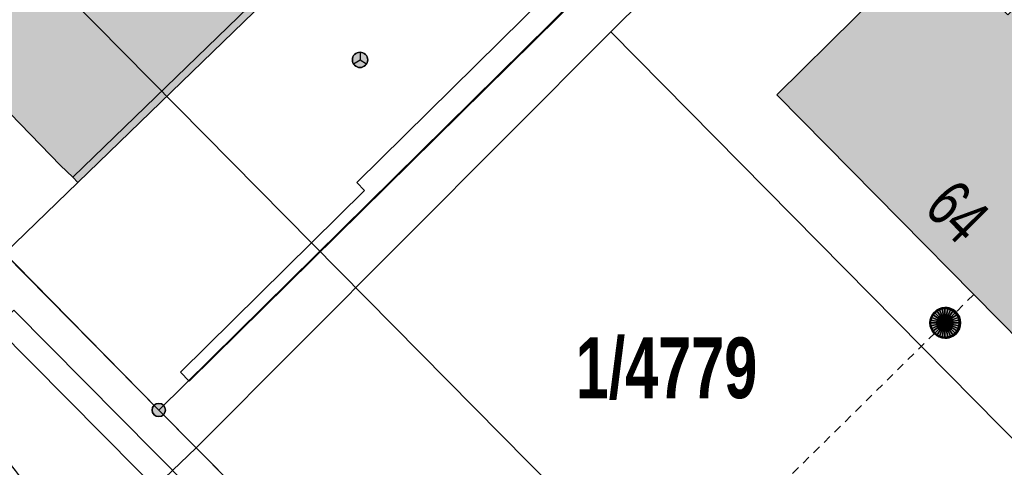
# Model space of a CAD drawing. Header units: metres. Extents: x 2695560 to 2696939, y 1260491 to 1262050.
# Tile 398 of 656: x 2695908 to 2695932, y 1261086 to 1261097. Entities that reach past the tile are written whole.
import ezdxf

# ---------------------------------------------------------------- set-up
doc = ezdxf.new("R2010")
doc.units = ezdxf.units.M
doc.linetypes.add('AUSGEZOGEN', pattern=[0])
doc.linetypes.add('VERDECKT2_S2', pattern=[0.36, 0.2, -0.16])
for name, color, linetype in [('XR$1$AV_Flächen (EO)', 7, 'AUSGEZOGEN'), ('XR$1$AV_Gebäudeflächen (BB)', 7, 'AUSGEZOGEN'), ('XR$1$AV_Gebäudeflächen ut.', 7, 'AUSGEZOGEN'), ('XR$1$AV_Grenzpunkte', 7, 'AUSGEZOGEN'), ('XR$1$AV_Grundstück-Nr.', 7, 'AUSGEZOGEN'), ('XR$1$AV_Haus-Nr.', 7, 'AUSGEZOGEN'), ('XR$1$AV_Linien (BB)', 7, 'AUSGEZOGEN'), ('XR$1$AW_LK_Schachtdeckel', 24, 'AUSGEZOGEN'), ('XR$1$Liegenschaftsgrenzen', 7, 'AUSGEZOGEN'), ('XR$1$PFAV', 255, 'AUSGEZOGEN'), ('XR$1$PFAW', 255, 'AUSGEZOGEN'), ('XR$1$RP_Abstandslinie', 7, 'AUSGEZOGEN')]:
    doc.layers.add(name, color=color, linetype=linetype)
for name, color, linetype, lineweight in [('XR$2$ABW-Linie-R-ungenau', 4, 'VERDECKT2_S2', 18), ('XR$2$ABW-Punkt', 6, 'AUSGEZOGEN', 18), ('XR$2$ELE-Flaeche-oberirdisch', 1, 'AUSGEZOGEN', 18), ('XR$2$KOM-Linie-U-genau', 91, 'AUSGEZOGEN', 18)]:
    doc.layers.add(name, color=color, linetype=linetype, lineweight=lineweight)
doc.styles.add('ARIAL', font='arial.ttf')

# ---------------------------------------------------------------- blocks, each defined once
blk = doc.blocks.new('COMPLEXOBJECT_661')
at = {"layer": 'XR$1$AV_Linien (BB)', "color": 7, "linetype": 'AUSGEZOGEN', "transparency": 33554687}
blk.add_line((5901.462, 11090.9), (5904.982, 11087.344), dxfattribs=at)
for centre, radius, start, end in [((5893.313, 11075.02), 16.972, 37.9021, 46.5641), ((5893.257, 11074.976), 17.043, 27.2238, 37.9015)]:
    blk.add_arc(centre, radius, start, end, dxfattribs=at)
blk = doc.blocks.new('BAV15')
at = {"layer": 'XR$1$PFAV', "transparency": 33554687}
blk.add_hatch(color=7, dxfattribs=at).paths.add_polyline_path([(0.5, 0), (0.49, 0.101), (0.459, 0.197), (0.41, 0.286), (0.344, 0.362), (0.264, 0.424), (0.174, 0.469), (0.076, 0.494), (-0.025, 0.499), (-0.125, 0.484), (-0.22, 0.449), (-0.306, 0.395), (-0.379, 0.326), (-0.437, 0.243), (-0.477, 0.15), (-0.497, 0.051), (-0.497, -0.051), (-0.477, -0.15), (-0.437, -0.243), (-0.379, -0.326), (-0.306, -0.395), (-0.22, -0.449), (-0.125, -0.484), (-0.025, -0.499), (0.076, -0.494), (0.174, -0.469), (0.264, -0.424), (0.344, -0.362), (0.41, -0.286), (0.459, -0.197), (0.49, -0.101)])
at = {"color": 7, "transparency": 33554687}
for start, end in [(90, 270), (270, 90)]:
    blk.add_arc((0, 0), 0.5, start, end, dxfattribs=at)
at = {"layer": 'XR$1$PFAV', "transparency": 33554687}
blk.add_circle((0, 0), 0.5, dxfattribs=at)
blk = doc.blocks.new('BAW2082')
at = {"layer": 'XR$1$PFAW', "transparency": 33554687}
blk.add_hatch(color=7, dxfattribs=at).paths.add_polyline_path([(0.509, -0.003), (0.499, 0.098), (0.469, 0.194), (0.42, 0.283), (0.354, 0.359), (0.274, 0.421), (0.183, 0.466), (0.085, 0.491), (-0.016, 0.496), (-0.116, 0.481), (-0.211, 0.446), (-0.297, 0.392), (-0.37, 0.323), (-0.428, 0.24), (-0.468, 0.147), (-0.488, 0.047), (-0.488, -0.054), (-0.468, -0.153), (-0.428, -0.246), (-0.37, -0.329), (-0.297, -0.398), (-0.211, -0.452), (-0.116, -0.487), (-0.016, -0.502), (0.085, -0.497), (0.183, -0.472), (0.274, -0.427), (0.354, -0.366), (0.42, -0.289), (0.469, -0.2), (0.499, -0.104)])
at = {"transparency": 33554687}
for start, end in [(91.1948, 268.8052), (268.8052, 91.1948)]:
    blk.add_arc((0.01, 0), 0.5, start, end, dxfattribs=at)
at = {"layer": 'XR$1$PFAW', "transparency": 33554687}
blk.add_circle((0.009, -0.003), 0.5, dxfattribs=at)
blk = doc.blocks.new('BAW2081')
at = {"layer": 'XR$1$PFAW', "transparency": 33554687}
blk.add_hatch(color=7, dxfattribs=at).paths.add_polyline_path([(0.5, 0), (0.49, 0.101), (0.459, 0.197), (0.41, 0.286), (0.344, 0.362), (0.264, 0.424), (0.174, 0.469), (0.076, 0.494), (-0.025, 0.499), (-0.125, 0.484), (-0.22, 0.449), (-0.306, 0.395), (-0.379, 0.326), (-0.437, 0.243), (-0.477, 0.15), (-0.497, 0.051), (-0.497, -0.051), (-0.477, -0.15), (-0.437, -0.243), (-0.379, -0.326), (-0.306, -0.395), (-0.22, -0.449), (-0.125, -0.484), (-0.025, -0.499), (0.076, -0.494), (0.174, -0.469), (0.264, -0.424), (0.344, -0.362), (0.41, -0.286), (0.459, -0.197), (0.49, -0.101)])
at = {"transparency": 33554687}
blk.add_line((-0.433, -0.25), (0, 0), dxfattribs=at)
blk.add_lwpolyline([(0, 0.5), (0, 0), (0.433, -0.25)], dxfattribs=at)
for start, end in [(90, 180), (180, 270), (0, 90), (270, 0)]:
    blk.add_arc((0, 0), 0.5, start, end, dxfattribs=at)
at = {"layer": 'XR$1$PFAW', "transparency": 33554687}
blk.add_circle((0, 0), 0.5, dxfattribs=at)
blk = doc.blocks.new('ABW-NORMSCHACHT_WEITERE')
at = {"layer": 'XR$2$ABW-Punkt', "linetype": 'AUSGEZOGEN', "lineweight": 25, "transparency": 33554687}
for points in [[(-196, 39, 2500), (0, 0, 2500), (-200, 0, 2500)], [(-196, 39), (0, 0), (-200, 0)], [(-196, 39, 2500), (-196, 39), (-200, 0), (-200, 0, 2500)], [(-200, 0, 2500), (0, 0, 2500), (-196, -39, 2500)], [(-200, 0), (0, 0), (-196, -39)], [(-185, 77, 2500), (0, 0, 2500), (-196, 39, 2500)], [(-185, 77), (0, 0), (-196, 39)], [(-185, 77, 2500), (-185, 77), (-196, 39), (-196, 39, 2500)], [(-196, -39, 2500), (0, 0, 2500), (-185, -77, 2500)], [(-196, -39), (0, 0), (-185, -77)], [(-166, 111, 2500), (0, 0, 2500), (-185, 77, 2500)], [(-166, 111), (0, 0), (-185, 77)], [(-166, 111, 2500), (-166, 111), (-185, 77), (-185, 77, 2500)], [(-185, -77, 2500), (0, 0, 2500), (-166, -111, 2500)], [(-185, -77), (0, 0), (-166, -111)], [(-141, 141, 2500), (0, 0, 2500), (-166, 111, 2500)], [(-141, 141), (0, 0), (-166, 111)], [(-141, 141, 2500), (-141, 141), (-166, 111), (-166, 111, 2500)], [(-166, -111, 2500), (0, 0, 2500), (-141, -141, 2500)], [(-166, -111), (0, 0), (-141, -141)], [(-111, 166, 2500), (0, 0, 2500), (-141, 141, 2500)], [(-111, 166), (0, 0), (-141, 141)], [(-111, 166, 2500), (-111, 166), (-141, 141), (-141, 141, 2500)], [(-141, -141, 2500), (0, 0, 2500), (-111, -166, 2500)], [(-141, -141), (0, 0), (-111, -166)], [(-77, 185, 2500), (0, 0, 2500), (-111, 166, 2500)], [(-77, 185), (0, 0), (-111, 166)], [(-77, 185, 2500), (-77, 185), (-111, 166), (-111, 166, 2500)], [(-111, -166, 2500), (0, 0, 2500), (-77, -185, 2500)], [(-111, -166), (0, 0), (-77, -185)], [(-39, 196, 2500), (0, 0, 2500), (-77, 185, 2500)], [(-39, 196), (0, 0), (-77, 185)], [(-39, 196, 2500), (-39, 196), (-77, 185), (-77, 185, 2500)], [(-77, -185, 2500), (0, 0, 2500), (-39, -196, 2500)], [(-77, -185), (0, 0), (-39, -196)], [(0, 200, 2500), (0, 0, 2500), (-39, 196, 2500)], [(0, 200), (0, 0), (-39, 196)], [(0, 200, 2500), (0, 200), (-39, 196), (-39, 196, 2500)], [(-39, -196, 2500), (0, 0, 2500), (0, -200, 2500)], [(-39, -196), (0, 0), (0, -200)], [(39, 196, 2500), (0, 0, 2500), (0, 200, 2500)], [(39, 196), (0, 0), (0, 200)], [(39, 196, 2500), (39, 196), (0, 200), (0, 200, 2500)], [(77, 185, 2500), (0, 0, 2500), (39, 196, 2500)], [(77, 185), (0, 0), (39, 196)], [(111, 166, 2500), (0, 0, 2500), (77, 185, 2500)], [(111, 166), (0, 0), (77, 185)], [(141, 141, 2500), (0, 0, 2500), (111, 166, 2500)], [(141, 141), (0, 0), (111, 166)], [(166, 111, 2500), (0, 0, 2500), (141, 141, 2500)], [(166, 111), (0, 0), (141, 141)], [(185, 77, 2500), (0, 0, 2500), (166, 111, 2500)], [(185, 77), (0, 0), (166, 111)], [(196, 39, 2500), (0, 0, 2500), (185, 77, 2500)], [(196, 39), (0, 0), (185, 77)], [(200, 0, 2500), (0, 0, 2500), (196, 39, 2500)], [(200, 0), (0, 0), (196, 39)], [(0, -200, 2500), (0, 0, 2500), (39, -196, 2500)], [(39, -196, 2500), (0, 0, 2500), (77, -185, 2500)], [(77, -185, 2500), (0, 0, 2500), (111, -166, 2500)], [(111, -166, 2500), (0, 0, 2500), (141, -141, 2500)], [(141, -141, 2500), (0, 0, 2500), (166, -111, 2500)], [(166, -111, 2500), (0, 0, 2500), (185, -77, 2500)], [(185, -77, 2500), (0, 0, 2500), (196, -39, 2500)], [(196, -39, 2500), (0, 0, 2500), (200, 0, 2500)], [(0, -200), (0, 0), (39, -196)], [(39, -196), (0, 0), (77, -185)], [(77, -185), (0, 0), (111, -166)], [(111, -166), (0, 0), (141, -141)], [(141, -141), (0, 0), (166, -111)], [(166, -111), (0, 0), (185, -77)], [(185, -77), (0, 0), (196, -39)], [(196, -39), (0, 0), (200, 0)], [(77, 185, 2500), (77, 185), (39, 196), (39, 196, 2500)], [(111, 166, 2500), (111, 166), (77, 185), (77, 185, 2500)], [(141, 141, 2500), (141, 141), (111, 166), (111, 166, 2500)], [(166, 111, 2500), (166, 111), (141, 141), (141, 141, 2500)], [(185, 77, 2500), (185, 77), (166, 111), (166, 111, 2500)], [(196, 39, 2500), (196, 39), (185, 77), (185, 77, 2500)], [(200, 0, 2500), (200, 0), (196, 39), (196, 39, 2500)], [(-200, 0, 2500), (-200, 0), (-196, -39), (-196, -39, 2500)], [(-196, -39, 2500), (-196, -39), (-185, -77), (-185, -77, 2500)], [(-185, -77, 2500), (-185, -77), (-166, -111), (-166, -111, 2500)], [(-166, -111, 2500), (-166, -111), (-141, -141), (-141, -141, 2500)], [(-141, -141, 2500), (-141, -141), (-111, -166), (-111, -166, 2500)], [(-111, -166, 2500), (-111, -166), (-77, -185), (-77, -185, 2500)], [(-77, -185, 2500), (-77, -185), (-39, -196), (-39, -196, 2500)], [(-39, -196, 2500), (-39, -196), (0, -200), (0, -200, 2500)], [(0, -200, 2500), (0, -200), (39, -196), (39, -196, 2500)], [(39, -196, 2500), (39, -196), (77, -185), (77, -185, 2500)], [(77, -185, 2500), (77, -185), (111, -166), (111, -166, 2500)], [(111, -166, 2500), (111, -166), (141, -141), (141, -141, 2500)], [(141, -141, 2500), (141, -141), (166, -111), (166, -111, 2500)], [(166, -111, 2500), (166, -111), (185, -77), (185, -77, 2500)], [(185, -77, 2500), (185, -77), (196, -39), (196, -39, 2500)], [(196, -39, 2500), (196, -39), (200, 0), (200, 0, 2500)]]:
    blk.add_3dface(points, dxfattribs=at)
blk = doc.blocks.new('ABW-DECKEL')
at = {"layer": 'XR$2$ABW-Punkt', "linetype": 'AUSGEZOGEN', "lineweight": 25, "transparency": 33554687}
for points in [[(-247, 247, 2500), (0, 0, 2500), (-291, 194, 2500)], [(-247, 247), (0, 0), (-291, 194)], [(-247, 247, 2500), (-247, 247), (-291, 194), (-291, 194, 2500)], [(-194, 291, 2500), (0, 0, 2500), (-247, 247, 2500)], [(-194, 291), (0, 0), (-247, 247)], [(-194, 291, 2500), (-194, 291), (-247, 247), (-247, 247, 2500)], [(-134, 323, 2500), (0, 0, 2500), (-194, 291, 2500)], [(-134, 323), (0, 0), (-194, 291)], [(-134, 323, 2500), (-134, 323), (-194, 291), (-194, 291, 2500)], [(-68, 343, 2500), (0, 0, 2500), (-134, 323, 2500)], [(-68, 343), (0, 0), (-134, 323)], [(-68, 343, 2500), (-68, 343), (-134, 323), (-134, 323, 2500)], [(0, 350, 2500), (0, 0, 2500), (-68, 343, 2500)], [(0, 350), (0, 0), (-68, 343)], [(0, 350, 2500), (0, 350), (-68, 343), (-68, 343, 2500)], [(68, 343, 2500), (0, 0, 2500), (0, 350, 2500)], [(68, 343), (0, 0), (0, 350)], [(68, 343, 2500), (68, 343), (0, 350), (0, 350, 2500)], [(134, 323, 2500), (0, 0, 2500), (68, 343, 2500)], [(134, 323), (0, 0), (68, 343)], [(194, 291, 2500), (0, 0, 2500), (134, 323, 2500)], [(194, 291), (0, 0), (134, 323)], [(247, 247, 2500), (0, 0, 2500), (194, 291, 2500)], [(247, 247), (0, 0), (194, 291)], [(291, 194, 2500), (0, 0, 2500), (247, 247, 2500)], [(291, 194), (0, 0), (247, 247)], [(134, 323, 2500), (134, 323), (68, 343), (68, 343, 2500)], [(194, 291, 2500), (194, 291), (134, 323), (134, 323, 2500)], [(247, 247, 2500), (247, 247), (194, 291), (194, 291, 2500)], [(291, 194, 2500), (291, 194), (247, 247), (247, 247, 2500)], [(-343, 68, 2500), (0, 0, 2500), (-350, 0, 2500)], [(-343, 68), (0, 0), (-350, 0)], [(-343, 68, 2500), (-343, 68), (-350, 0), (-350, 0, 2500)], [(-350, 0, 2500), (0, 0, 2500), (-343, -68, 2500)], [(-350, 0), (0, 0), (-343, -68)], [(-323, 134, 2500), (0, 0, 2500), (-343, 68, 2500)], [(-323, 134), (0, 0), (-343, 68)], [(-323, 134, 2500), (-323, 134), (-343, 68), (-343, 68, 2500)], [(-343, -68, 2500), (0, 0, 2500), (-323, -134, 2500)], [(-343, -68), (0, 0), (-323, -134)], [(-291, 194, 2500), (0, 0, 2500), (-323, 134, 2500)], [(-291, 194), (0, 0), (-323, 134)], [(-291, 194, 2500), (-291, 194), (-323, 134), (-323, 134, 2500)], [(-323, -134, 2500), (0, 0, 2500), (-291, -194, 2500)], [(-323, -134), (0, 0), (-291, -194)], [(-291, -194, 2500), (0, 0, 2500), (-247, -247, 2500)], [(-291, -194), (0, 0), (-247, -247)], [(-247, -247, 2500), (0, 0, 2500), (-194, -291, 2500)], [(-247, -247), (0, 0), (-194, -291)], [(-194, -291, 2500), (0, 0, 2500), (-134, -323, 2500)], [(-194, -291), (0, 0), (-134, -323)], [(-134, -323, 2500), (0, 0, 2500), (-68, -343, 2500)], [(-134, -323), (0, 0), (-68, -343)], [(-68, -343, 2500), (0, 0, 2500), (0, -350, 2500)], [(-68, -343), (0, 0), (0, -350)], [(323, 134, 2500), (0, 0, 2500), (291, 194, 2500)], [(323, 134), (0, 0), (291, 194)], [(343, 68, 2500), (0, 0, 2500), (323, 134, 2500)], [(343, 68), (0, 0), (323, 134)], [(350, 0, 2500), (0, 0, 2500), (343, 68, 2500)], [(350, 0), (0, 0), (343, 68)], [(0, -350, 2500), (0, 0, 2500), (68, -343, 2500)], [(68, -343, 2500), (0, 0, 2500), (134, -323, 2500)], [(134, -323, 2500), (0, 0, 2500), (194, -291, 2500)], [(194, -291, 2500), (0, 0, 2500), (247, -247, 2500)], [(247, -247, 2500), (0, 0, 2500), (291, -194, 2500)], [(291, -194, 2500), (0, 0, 2500), (323, -134, 2500)], [(323, -134, 2500), (0, 0, 2500), (343, -68, 2500)], [(343, -68, 2500), (0, 0, 2500), (350, 0, 2500)], [(0, -350), (0, 0), (68, -343)], [(68, -343), (0, 0), (134, -323)], [(134, -323), (0, 0), (194, -291)], [(194, -291), (0, 0), (247, -247)], [(247, -247), (0, 0), (291, -194)], [(291, -194), (0, 0), (323, -134)], [(323, -134), (0, 0), (343, -68)], [(343, -68), (0, 0), (350, 0)], [(323, 134, 2500), (323, 134), (291, 194), (291, 194, 2500)], [(343, 68, 2500), (343, 68), (323, 134), (323, 134, 2500)], [(350, 0, 2500), (350, 0), (343, 68), (343, 68, 2500)], [(-350, 0, 2500), (-350, 0), (-343, -68), (-343, -68, 2500)], [(-343, -68, 2500), (-343, -68), (-323, -134), (-323, -134, 2500)], [(-323, -134, 2500), (-323, -134), (-291, -194), (-291, -194, 2500)], [(-291, -194, 2500), (-291, -194), (-247, -247), (-247, -247, 2500)], [(247, -247, 2500), (247, -247), (291, -194), (291, -194, 2500)], [(291, -194, 2500), (291, -194), (323, -134), (323, -134, 2500)], [(323, -134, 2500), (323, -134), (343, -68), (343, -68, 2500)], [(343, -68, 2500), (343, -68), (350, 0), (350, 0, 2500)], [(-247, -247, 2500), (-247, -247), (-194, -291), (-194, -291, 2500)], [(-194, -291, 2500), (-194, -291), (-134, -323), (-134, -323, 2500)], [(-134, -323, 2500), (-134, -323), (-68, -343), (-68, -343, 2500)], [(-68, -343, 2500), (-68, -343), (0, -350), (0, -350, 2500)], [(0, -350, 2500), (0, -350), (68, -343), (68, -343, 2500)], [(68, -343, 2500), (68, -343), (134, -323), (134, -323, 2500)], [(134, -323, 2500), (134, -323), (194, -291), (194, -291, 2500)], [(194, -291, 2500), (194, -291), (247, -247), (247, -247, 2500)]]:
    blk.add_3dface(points, dxfattribs=at)

msp = doc.modelspace()

# ---------------------------------------------------------------- hatches: boundary and pattern name
at = {"layer": 'XR$1$AV_Gebäudeflächen (BB)', "true_color": 0xd2d2d2, "transparency": 33554687}
msp.add_hatch(color=254, dxfattribs=at).paths.add_polyline_path([(2695933.935, 1261086.76), (2695939.665, 1261092.405), (2695933.638, 1261098.514), (2695931.749, 1261096.648), (2695929.937, 1261098.483), (2695926.098, 1261094.691)])
at = {"layer": 'XR$1$AV_Gebäudeflächen ut.', "true_color": 0xf5f5f5, "transparency": 33554687}
msp.add_hatch(color=7, dxfattribs=at).paths.add_polyline_path([(2695920.674, 1261104.012), (2695921.253, 1261103.412), (2695923.977, 1261100.589), (2695924.363, 1261100.189), (2695928.364, 1261104.157), (2695928.401, 1261110.115), (2695910.863, 1261127.899), (2695906.013, 1261132.83), (2695902.491, 1261136.388), (2695901.163, 1261137.738), (2695900.023, 1261138.852), (2695896.884, 1261135.658), (2695890.427, 1261129.48), (2695884.785, 1261124.026), (2695882.281, 1261126.648), (2695878.715, 1261123.242), (2695879.128, 1261122.823), (2695879.651, 1261122.293), (2695888.429, 1261113.373), (2695889.912, 1261111.872), (2695895.271, 1261106.429), (2695895.888, 1261105.802), (2695897.102, 1261104.565), (2695897.815, 1261103.843), (2695900.651, 1261100.989), (2695902.133, 1261099.484), (2695907.093, 1261094.494), (2695908.572, 1261092.969), (2695908.875, 1261092.681), (2695909, 1261092.552), (2695913.563, 1261096.968), (2695913.438, 1261097.097), (2695910.722, 1261099.837), (2695912.103, 1261101.208), (2695910.196, 1261103.128), (2695908.815, 1261101.757), (2695906.07, 1261104.543), (2695907.444, 1261105.891), (2695905.562, 1261107.808), (2695904.181, 1261106.454), (2695899.499, 1261111.226), (2695900.822, 1261112.538), (2695898.854, 1261114.522), (2695897.531, 1261113.21), (2695892.934, 1261117.886), (2695894.3, 1261119.235), (2695892.427, 1261121.132), (2695891.061, 1261119.783), (2695886.981, 1261123.902), (2695895.994, 1261132.798), (2695922.576, 1261105.896)])

# ---------------------------------------------------------------- linework, layer by layer
at = {"layer": 'XR$1$AV_Flächen (EO)', "color": 7, "linetype": 'AUSGEZOGEN', "transparency": 33554687}
for points in [[(2695908.875, 1261092.681), (2695909, 1261092.552), (2695913.563, 1261096.968), (2695913.438, 1261097.097), (2695910.722, 1261099.837), (2695912.103, 1261101.208), (2695910.196, 1261103.128), (2695908.815, 1261101.757), (2695906.07, 1261104.543), (2695907.444, 1261105.891), (2695905.562, 1261107.808), (2695904.181, 1261106.454), (2695899.499, 1261111.226), (2695900.822, 1261112.538), (2695898.854, 1261114.522), (2695897.531, 1261113.21), (2695892.934, 1261117.886), (2695894.3, 1261119.235), (2695892.427, 1261121.132), (2695891.061, 1261119.783), (2695886.981, 1261123.902), (2695895.994, 1261132.798), (2695922.576, 1261105.896), (2695920.674, 1261104.012)], [(2695878.715, 1261123.242), (2695879.128, 1261122.823), (2695879.651, 1261122.293), (2695888.429, 1261113.373), (2695889.912, 1261111.872), (2695895.271, 1261106.429), (2695895.888, 1261105.802), (2695897.102, 1261104.565), (2695897.815, 1261103.843), (2695900.651, 1261100.989), (2695902.133, 1261099.484), (2695907.093, 1261094.494), (2695908.572, 1261092.969), (2695908.875, 1261092.681)]]:
    msp.add_lwpolyline(points, dxfattribs=at)
for points in [[(2695924.377, 1261100.175), (2695923.977, 1261100.589), (2695915.823, 1261092.55), (2695916.016, 1261092.354), (2695911.511, 1261087.913), (2695911.722, 1261087.699), (2695924.377, 1261100.175)], [(2695913.563, 1261096.968), (2695913.438, 1261097.097), (2695908.875, 1261092.681), (2695909, 1261092.552), (2695913.563, 1261096.968)]]:
    msp.add_lwpolyline(points, close=True, dxfattribs=at)
at = {"layer": 'XR$1$AV_Linien (BB)', "color": 7, "linetype": 'AUSGEZOGEN', "transparency": 33554687}
for p, q in [((2695910.98, 1261086.99), (2695924.363, 1261100.189)), ((2695907.205, 1261090.815), (2695910.98, 1261086.99))]:
    msp.add_line(p, q, dxfattribs=at)
for points in [[(2695933.935, 1261086.76), (2695926.098, 1261094.691), (2695929.937, 1261098.483), (2695931.749, 1261096.648), (2695933.638, 1261098.514), (2695939.665, 1261092.405)], [(2695907.205, 1261090.815), (2695909, 1261092.552), (2695913.563, 1261096.968)], [(2695910.98, 1261086.99), (2695922.43, 1261075.44), (2695929.35, 1261068.43), (2695940.78, 1261056.86)]]:
    msp.add_lwpolyline(points, dxfattribs=at)
at = {"layer": 'XR$1$Liegenschaftsgrenzen', "color": 7, "linetype": 'AUSGEZOGEN', "transparency": 33554687}
for p, q in [((2695910.98, 1261086.99), (2695880.73, 1261117.64)), ((2695910.98, 1261086.99), (2695931.38, 1261107.11)), ((2695922.43, 1261075.44), (2695910.98, 1261086.99))]:
    msp.add_line(p, q, dxfattribs=at)
at = {"layer": 'XR$1$RP_Abstandslinie', "color": 7, "linetype": 'AUSGEZOGEN', "transparency": 33554687}
msp.add_line((2695990.63, 1261014.306), (2695870.553, 1261135.741), dxfattribs=at)
at = {"layer": 'XR$2$ABW-Linie-R-ungenau', "linetype": 'VERDECKT2_S2', "transparency": 33554687}
for p, q in [((2695930.908, 1261089.804), (2695930.221, 1261089.119)), ((2695930.221, 1261089.119), (2695911.748, 1261070.923))]:
    msp.add_line(p, q, dxfattribs=at)
at = {"layer": 'XR$2$ELE-Flaeche-oberirdisch', "transparency": 33554687}
msp.add_lwpolyline([(2695940.156, 1261056.232), (2695933.756, 1261062.801), (2695929.605, 1261067.008), (2695916.936, 1261079.847), (2695907.43, 1261089.43), (2695907.004, 1261089.007), (2695916.509, 1261079.425), (2695929.177, 1261066.587), (2695933.327, 1261062.381), (2695939.727, 1261055.813), (2695940.156, 1261056.232)], close=True, dxfattribs=at)
at = {"layer": 'XR$2$KOM-Linie-U-genau', "linetype": 'AUSGEZOGEN', "transparency": 33554687}
for p, q in [((2695922.04, 1261096.235), (2695931.361, 1261105.458)), ((2695911.894, 1261086.066), (2695922.04, 1261096.235)), ((2695922.04, 1261096.235), (2695935.076, 1261083.038))]:
    msp.add_line(p, q, dxfattribs=at)
msp.add_lwpolyline([(2695901.462, 1261075.312), (2695901.453, 1261076.085), (2695911.894, 1261086.066)], dxfattribs=at)

# ---------------------------------------------------------------- block references
at = {"layer": 'XR$1$AV_Grenzpunkte', "color": 7, "linetype": 'AUSGEZOGEN', "lineweight": -3, "transparency": 33554687, "xscale": 0.3249999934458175, "yscale": 0.3249999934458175}
msp.add_blockref('BAV15', (2695910.98, 1261086.99), dxfattribs=at)
at = {"layer": 'XR$1$AV_Linien (BB)', "color": 7, "linetype": 'AUSGEZOGEN', "lineweight": -3, "transparency": 33554687}
msp.add_blockref('COMPLEXOBJECT_661', (2690000.97, 1249999.81), dxfattribs=at)
at = {"layer": 'XR$1$AW_LK_Schachtdeckel', "color": 24, "linetype": 'AUSGEZOGEN', "lineweight": -3, "transparency": 33554687}
for name, p, xscale, yscale in [('BAW2081', (2695915.903, 1261095.548), 0.3749999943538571, 0.3749999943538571), ('BAW2082', (2695930.215, 1261089.12), 0.7499999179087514, 0.7499999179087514)]:
    msp.add_blockref(name, p, dxfattribs=dict(at, xscale=xscale, yscale=yscale))
at = {"layer": 'XR$2$ABW-Punkt', "color": 6, "linetype": 'AUSGEZOGEN', "lineweight": 18, "transparency": 33554687, "xscale": 0.001, "yscale": 0.001, "zscale": 0.001, "rotation": 360}
for name in ['ABW-DECKEL', 'ABW-NORMSCHACHT_WEITERE']:
    msp.add_blockref(name, (2695930.214, 1261089.119), dxfattribs=at)

# ---------------------------------------------------------------- texts
at = {"layer": 'XR$1$AV_Grundstück-Nr.', "color": 7, "transparency": 33554687, "insert": (2695923.402, 1261088), "char_height": 1.48491, "width": 4.98214, "attachment_point": 5, "style": 'ARIAL'}
msp.add_mtext('\\A1;{\\fArial|i0|b1;\\H1.484908;\\W0.700000;\\C7;1/4779}\\P', dxfattribs=at)
at = {"layer": 'XR$1$AV_Haus-Nr.', "color": 7, "transparency": 33554687, "insert": (2695930.099, 1261091.422), "char_height": 1.1621, "width": 1.68109, "attachment_point": 8, "rotation": 314.658, "style": 'ARIAL'}
msp.add_mtext('\\W0.70;64', dxfattribs=at)

doc.saveas('drawing.dxf')
